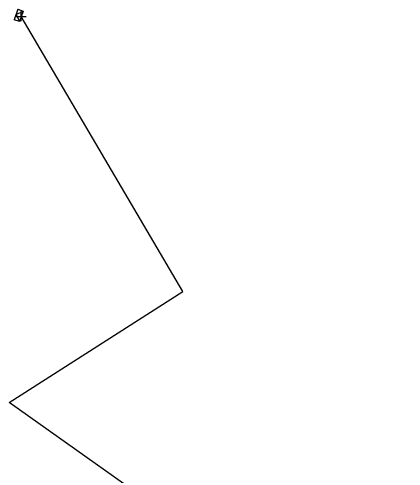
# Model space of a CAD drawing. Extents: x -540466 to -537383, y -1184038 to -1179972.
# Drawn here: x -537579.6 to -537528.7, y -1180423.3 to -1180364.1 of the extents above; entities that cross this region are included whole.
import ezdxf

# ---------------------------------------------------------------- set-up
doc = ezdxf.new("R2010")
doc.units = 0
for name, color, linetype in [('Vrstva 1', 7, 'Continuous'), ('Vrstva 31', 7, 'Continuous'), ('Vrstva 34', 7, 'Continuous'), ('Vrstva 52', 7, 'Continuous'), ('Vrstva 9', 7, 'Continuous')]:
    doc.layers.add(name, color=color, linetype=linetype)

# ---------------------------------------------------------------- blocks, each defined once
blk = doc.blocks.new('NN800')
at = {"layer": 'Vrstva 1'}
for points in [[(-0.442, 0.442), (0.442, -0.442)], [(-0.442, -0.442), (0.442, 0.442)]]:
    blk.add_lwpolyline(points, dxfattribs=at)
blk = doc.blocks.new('NN630')
at = {"layer": 'Vrstva 9'}
for points in [[(-0.003, -0.7), (-0.703, 0)], [(-0.703, -0.7), (-0.703, 0), (0.697, 0), (0.697, -0.7)], [(-0.003, -0.7), (0.697, 0)], [(-0.703, -0.7), (0.697, -0.7)]]:
    blk.add_lwpolyline(points, dxfattribs=at)

msp = doc.modelspace()

# ---------------------------------------------------------------- linework, layer by layer
at = {"layer": 'Vrstva 52'}
msp.add_lwpolyline([(-537528.729, -1180474.858), (-537529.317, -1180472.497), (-537533.42, -1180446.83), (-537579.634, -1180413.969), (-537557.63, -1180399.893), (-537578.124, -1180364.978)], dxfattribs=at)

# ---------------------------------------------------------------- block references
at = {"layer": 'Vrstva 31', "rotation": -108.58612504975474}
msp.add_blockref('NN630', (-537578.124, -1180364.977), dxfattribs=at)
at = {"layer": 'Vrstva 34', "rotation": 45.000000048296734}
msp.add_blockref('NN800', (-537578.124, -1180364.977), dxfattribs=at)

doc.saveas('drawing.dxf')
